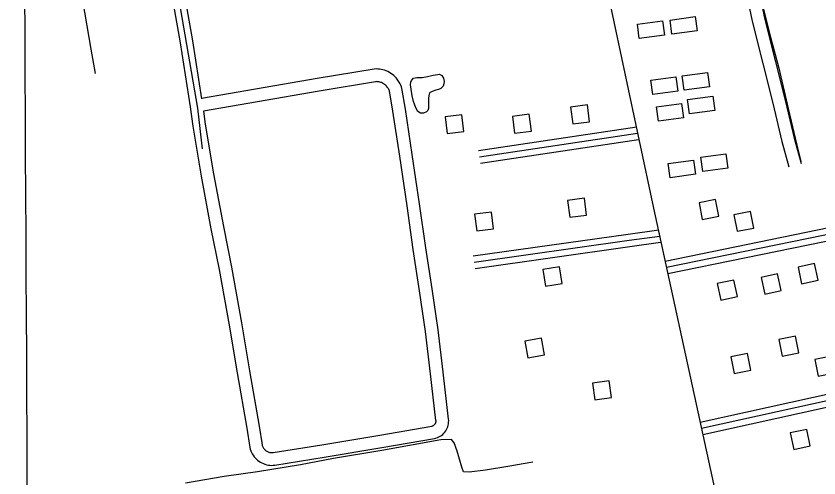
# Model space of a CAD drawing. Extents: x 3445503 to 3483459, y 540493 to 566012.
# Drawn here: x 3465384 to 3467285, y 558929 to 560022 of the extents above; entities that cross this region are included whole.
import ezdxf

# ---------------------------------------------------------------- set-up
doc = ezdxf.new("R2010")
doc.units = 0
for name, color, linetype in [('V-BLDG-OTLN', 7, 'Continuous'), ('V-GRID-MAJR', 7, 'Continuous'), ('V-ROAD-CNTR', 7, 'Continuous'), ('V-TOPO-SHOR', 7, 'Continuous')]:
    doc.layers.add(name, color=color, linetype=linetype)

msp = doc.modelspace()

# ---------------------------------------------------------------- linework, layer by layer
at = {"layer": 'V-BLDG-OTLN'}
for points in [[(3466931.948098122, 560012.7159482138), (3466991.440979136, 560020.814932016), (3466996.0489699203, 559986.9629997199), (3466936.5560889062, 559978.8650159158)], [(3466854.630252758, 560002.5729685), (3466914.123133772, 560010.671952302), (3466918.731124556, 559976.8200200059), (3466859.2382435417, 559968.722036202)], [(3466961.00904, 559880.5552125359), (3467020.501921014, 559888.6541963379), (3467025.109911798, 559854.802264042), (3466965.617030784, 559846.7042802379)], [(3466886.5861888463, 559869.9482337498), (3466946.0790698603, 559878.047217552), (3466950.6870606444, 559844.1952852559), (3466891.1941796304, 559836.097301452)], [(3466973.668014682, 559824.225325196), (3467033.1608956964, 559832.3243089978), (3467037.7688864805, 559798.4723767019), (3466978.276005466, 559790.3743928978)], [(3466701.536558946, 559767.046439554), (3466741.2204795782, 559772.0704295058), (3466736.195489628, 559811.7533501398), (3466696.512568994, 559806.729360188)], [(3466899.770162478, 559806.8723599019), (3466959.2630434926, 559814.971343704), (3466963.871034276, 559781.119411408), (3466904.378153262, 559773.021427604)], [(3466404.4431531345, 559743.9114858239), (3466444.1270737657, 559748.935475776), (3466439.102083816, 559788.61839641), (3466399.4191631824, 559783.594406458)], [(3466564.025833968, 559744.942483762), (3466603.7097546, 559749.9664737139), (3466598.68476465, 559789.6493943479), (3466559.0018440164, 559784.6254043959)], [(3467004.9239521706, 559687.9805976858), (3467064.416833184, 559696.0795814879), (3467069.024823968, 559662.2276491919), (3467009.5319429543, 559654.1296653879)], [(3466927.876106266, 559673.2586271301), (3466987.36898728, 559681.3576109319), (3466991.976978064, 559647.5056786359), (3466932.4840970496, 559639.4076948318)], [(3466694.526572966, 559546.17888129), (3466734.210493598, 559551.2028712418), (3466729.1855036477, 559590.8857918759), (3466689.5025830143, 559585.861801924)], [(3467008.41394519, 559540.7918920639), (3467047.645866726, 559548.5918764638), (3467039.8458823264, 559587.8237979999), (3467000.6139607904, 559580.0238135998)], [(3466474.3980132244, 559513.415946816), (3466514.081933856, 559518.4399367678), (3466509.056943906, 559558.1228574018), (3466469.374023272, 559553.09886745)], [(3467090.8017804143, 559512.6369483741), (3467130.03370195, 559520.4369327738), (3467122.2337175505, 559559.6688543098), (3467083.0017960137, 559551.86886991)], [(3466676.73460855, 559389.378194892), (3466669.916622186, 559428.7921160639), (3466630.5017010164, 559421.9751296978), (3466637.31968738, 559382.5602085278)], [(3467274.18341365, 559436.1591013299), (3467235.1054918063, 559427.6191184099), (3467243.645474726, 559388.5411965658), (3467282.7233965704, 559397.0811794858)], [(3467186.831588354, 559411.7281501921), (3467147.7536665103, 559403.1881672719), (3467156.2936494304, 559364.1102454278), (3467195.371571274, 559372.650228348)], [(3467083.022795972, 559397.3151790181), (3467043.9448741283, 559388.7751960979), (3467052.484857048, 559349.6972742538), (3467091.562778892, 559358.237257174)], [(3466634.67469267, 559220.355532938), (3466627.856706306, 559259.76945411), (3466588.4417851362, 559252.9524677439), (3466595.2597715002, 559213.5375465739)], [(3467197.83856634, 559217.43453878), (3467237.030487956, 559225.432522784), (3467229.03350395, 559264.6244443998), (3467189.841582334, 559256.6274603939)], [(3467083.8347943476, 559176.437620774), (3467123.0267159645, 559184.4356047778), (3467115.0297319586, 559223.6275263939), (3467075.8378103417, 559215.630542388)], [(3467282.7613964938, 559170.0096336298), (3467321.95331811, 559178.0076176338), (3467313.9563341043, 559217.1995392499), (3467274.764412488, 559209.202555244)], [(3466787.828386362, 559158.820656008), (3466748.2024656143, 559153.3586669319), (3466753.663454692, 559113.7337461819), (3466793.28937544, 559119.19473526)], [(3467255.5224509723, 559043.9708857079), (3467216.4085292, 559035.5969024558), (3467224.781512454, 558996.4839806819), (3467263.895434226, 559004.8569639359)]]:
    msp.add_lwpolyline(points, close=True, dxfattribs=at)
at = {"layer": 'V-GRID-MAJR'}
msp.add_spline([(3465476.125, 545965.8200000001), (3465445.288, 552023.321), (3465414.434, 558084.289), (3465383.579, 564145.273), (3465383.561, 564148.724)], degree=3, dxfattribs=at)
at = {"layer": 'V-ROAD-CNTR'}
for points in [[(3466296.3143693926, 562350.3862728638), (3466303.201355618, 562329.2163152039), (3466466.5470289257, 561561.9738496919), (3466621.151719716, 560841.6842902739), (3466678.300605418, 560578.319817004), (3466722.8345163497, 560364.5352445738), (3466893.126175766, 559567.2038392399), (3467114.265733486, 558548.8968758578), (3467332.322297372, 557522.6139284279), (3467749.108463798, 555588.5317965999)], [(3465457.546, 560585.661), (3465468.552, 560504.417), (3465485.125, 560401.157), (3465503.94, 560290.033), (3465523.717, 560164.009), (3465541.048, 560058.779), (3465560.981, 559943.7220000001), (3465570.754, 559886.388)], [(3465708.1035458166, 560559.7518541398), (3465697.8285663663, 560471.21203122), (3465813.520334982, 559803.7063662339), (3465824.0263139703, 559707.5865584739)], [(3465737.768715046, 560549.7535938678), (3465729.28652398, 560523.2196870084), (3465722.3587568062, 560497.807323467), (3465720.905556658, 560492.572174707), (3465719.730489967, 560487.5952102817), (3465718.746854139, 560482.5792060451), (3465717.9625459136, 560477.5269688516), (3465717.3713554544, 560472.4398558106), (3465716.978073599, 560467.3325791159), (3465716.783200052, 560462.2128828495), (3465716.7867946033, 560457.0852562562), (3465716.9871927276, 560451.9575804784), (3465717.3859797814, 560446.8461004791), (3465717.9641316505, 560441.9083003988), (3465736.717251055, 560336.62108145), (3465754.5389071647, 560240.1085571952), (3465770.3520882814, 560140.9629933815), (3465785.902506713, 560052.9241930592), (3465801.4807664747, 559963.4631341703), (3465822.9787936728, 559826.0555984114)], [(3467146.360452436, 560100.352688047), (3467144.5608982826, 560093.4881165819), (3467143.9684742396, 560090.4768834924), (3467143.563221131, 560087.4336475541), (3467143.3473813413, 560084.368876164), (3467143.320565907, 560081.3065535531), (3467143.4869611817, 560078.2439603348), (3467143.822053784, 560075.3575119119), (3467155.6866534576, 560016.7635680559), (3467181.5031135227, 559913.9970539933), (3467204.475182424, 559822.9446541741), (3467225.837505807, 559732.9273480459), (3467242.121436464, 559673.1611691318)], [(3467113.6209770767, 560089.3088252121), (3467113.356618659, 560085.555123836), (3467113.3134340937, 560080.623446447), (3467113.581038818, 560075.6980396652), (3467114.167946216, 560070.6424880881), (3467126.4213465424, 560010.1284319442), (3467152.4108864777, 559906.6729460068), (3467175.3348175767, 559815.8113458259), (3467196.762494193, 559725.5186519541), (3467213.1765635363, 559665.2748308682)], [(3465756.353493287, 560047.7418069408), (3465771.8812335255, 559958.5708658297), (3465795.535490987, 559807.381493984), (3465801.9184650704, 559761.7528974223), (3465821.8162221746, 559643.5116215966), (3465845.117186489, 559518.7162922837), (3465864.0786516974, 559422.35758272), (3465887.984463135, 559290.5246364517), (3465907.1087159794, 559177.764211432), (3465929.8674293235, 559047.0714210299), (3465936.7642913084, 559000.9226878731), (3465937.9144464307, 558996.7597904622), (3465939.245444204, 558993.0269089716), (3465940.8450384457, 558989.4060469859), (3465942.7009616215, 558985.913762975), (3465944.8100346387, 558982.5599911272), (3465947.1584422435, 558979.370693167), (3465949.7276928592, 558976.3667948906), (3465952.5123446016, 558973.5503264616), (3465955.49538322, 558970.9500121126), (3465958.6546243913, 558968.571256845), (3465961.988839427, 558966.4273385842), (3465965.4620391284, 558964.535376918), (3465969.0648749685, 558962.9003605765), (3465972.781666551, 558961.5295602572), (3465976.5891161, 558960.4357838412), (3465980.4623140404, 558959.6235725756), (3465984.3798555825, 558959.0948839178), (3465988.3277626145, 558958.8516806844), (3465992.28543696, 558958.8972823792), (3465996.248763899, 558959.2319571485), (3466112.772068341, 558978.0233150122), (3466249.9647840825, 559000.7361544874), (3466374.2999188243, 559022.5449483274), (3466377.69937342, 559023.3695537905), (3466381.179559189, 559024.5462623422), (3466384.5362193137, 559026.0204501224), (3466387.7492562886, 559027.7802296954), (3466390.80187789, 559029.8163501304), (3466393.6658801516, 559032.1153557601), (3466396.3103739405, 559034.6493380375), (3466398.7320712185, 559037.4109773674), (3466400.8936470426, 559040.3683494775), (3466402.797720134, 559043.5074970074), (3466404.416825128, 559046.811346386), (3466405.7334744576, 559050.2194186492), (3466406.7563506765, 559053.7449112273), (3466407.461855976, 559057.3504803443), (3466407.8514129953, 559060.9951758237), (3466407.918443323, 559064.6662554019), (3466407.6870797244, 559068.0181712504), (3466394.7384378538, 559179.1561657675), (3466382.8278983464, 559279.593396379), (3466368.5136112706, 559376.1566948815), (3466353.860082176, 559473.6339538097), (3466338.9074072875, 559577.3699478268), (3466321.783681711, 559694.4979514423), (3466305.669263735, 559801.5881607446), (3466297.984219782, 559846.4290651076), (3466297.0662111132, 559850.3941364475), (3466295.870291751, 559854.3463276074), (3466294.417689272, 559858.2107238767), (3466292.7127724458, 559861.9689021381), (3466290.765790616, 559865.6089688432), (3466288.578686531, 559869.1141290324), (3466286.167935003, 559872.4652446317), (3466283.538449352, 559875.6530186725), (3466280.7096791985, 559878.6525924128), (3466277.690157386, 559881.4644152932), (3466274.4858415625, 559884.0721199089), (3466271.116737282, 559886.4633943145), (3466267.5956975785, 559888.6263375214), (3466263.9454391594, 559890.5480796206), (3466260.1786302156, 559892.2271803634), (3466256.302814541, 559893.6564285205), (3466252.3400438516, 559894.826439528), (3466248.3086101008, 559895.7322613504), (3466244.236331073, 559896.3671583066), (3466240.1216988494, 559896.7367911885), (3466235.9899751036, 559896.8303048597), (3466231.448097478, 559896.6347839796), (3466096.1448371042, 559874.1298962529), (3465950.383698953, 559848.8104451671), (3465822.7447862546, 559826.9205610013)], [(3465827.33311471, 559796.6193873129), (3465831.57153493, 559766.3211025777), (3465851.355777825, 559648.7543784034), (3465874.580813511, 559524.3657077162), (3465893.557348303, 559427.93041728), (3465917.5335368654, 559295.7093635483), (3465936.675284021, 559182.845788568), (3465959.484570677, 559051.8625789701), (3465966.165708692, 559007.1573121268), (3465966.539553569, 559005.8042095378), (3465967.132555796, 559004.1410910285), (3465967.8469615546, 559002.5239530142), (3465968.679038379, 559000.9582370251), (3465969.619965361, 558999.4620088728), (3465970.6675577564, 558998.0393068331), (3465971.822307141, 558996.6892051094), (3465973.0636553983, 558995.4336735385), (3465974.3986167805, 558994.2699878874), (3465975.813375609, 558993.204743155), (3465977.2971605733, 558992.2506614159), (3465978.8539608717, 558991.4026230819), (3465980.4691250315, 558990.6696394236), (3465982.1263334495, 558990.0584397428), (3465983.8188838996, 558989.5722161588), (3465985.55368596, 558989.2084274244), (3465987.312144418, 558988.9711160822), (3465989.078237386, 558988.8623193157), (3465990.84856304, 558988.8827176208), (3465992.5932361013, 558989.0300428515), (3466107.9339316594, 559007.6306849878), (3466244.923215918, 559030.3098455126), (3466368.1660811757, 559051.9270516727), (3466369.3426265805, 559052.2124462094), (3466370.3224408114, 559052.5437376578), (3466371.2737806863, 559052.9615498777), (3466372.1907437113, 559053.4637703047), (3466373.0541221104, 559054.0396498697), (3466373.860119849, 559054.6866442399), (3466374.6136260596, 559055.4086619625), (3466375.2979287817, 559056.1890226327), (3466375.9123529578, 559057.0296505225), (3466376.4502798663, 559057.9165029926), (3466376.9031748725, 559058.840653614), (3466377.282525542, 559059.8225813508), (3466377.5716493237, 559060.8190887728), (3466377.7701440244, 559061.8335196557), (3466377.8805870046, 559062.8668241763), (3466377.899556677, 559063.9057445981), (3466377.8069202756, 559065.2478287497), (3466364.9435621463, 559175.6538342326), (3466353.088101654, 559275.626603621), (3466338.8423887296, 559371.7273051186), (3466324.179917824, 559469.2640461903), (3466309.2185927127, 559573.0600521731), (3466292.108318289, 559690.0960485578), (3466276.0487362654, 559796.8218392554), (3466268.561780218, 559840.5069348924), (3466268.063788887, 559842.6578635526), (3466267.441708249, 559844.7136723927), (3466266.686310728, 559846.7232761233), (3466265.7972275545, 559848.683097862), (3466264.784209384, 559850.5770311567), (3466263.649313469, 559852.3958709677), (3466262.3940649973, 559854.1407553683), (3466261.029550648, 559855.7949813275), (3466259.5523208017, 559857.3614075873), (3466257.977842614, 559858.8275847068), (3466256.3161584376, 559860.1798800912), (3466254.565262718, 559861.4226056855), (3466252.7403024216, 559862.5436624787), (3466250.8365608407, 559863.5459203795), (3466248.8693697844, 559864.4228196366), (3466246.8551854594, 559865.1655714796), (3466244.7959561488, 559865.7735604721), (3466242.7033898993, 559866.2437386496), (3466240.5796689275, 559866.5748416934), (3466238.4383011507, 559866.7672088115), (3466236.2960248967, 559866.8156951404), (3466234.5659025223, 559866.7412160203), (3466101.1731628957, 559844.5541037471), (3465955.4863010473, 559819.247554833), (3465827.0527663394, 559797.2213941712)], [(3466853.072255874, 559759.1314553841), (3466478.6040048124, 559702.8005680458)], [(3466855.303251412, 559744.29848505), (3466480.83500035, 559687.9675977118)], [(3466857.5342469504, 559729.4655147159), (3466483.065995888, 559673.134627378)], [(3467009.4239431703, 559031.8749099), (3468053.8328543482, 559261.7794500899), (3467943.3060754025, 559651.956669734), (3467477.04300793, 559555.316863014), (3466920.62412077, 559441.425090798)], [(3467006.19894962, 559046.5238806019), (3468035.06189189, 559273.0064276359), (3467932.679096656, 559634.4357047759), (3467480.0690018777, 559540.6248923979), (3466923.6321147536, 559426.730120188)], [(3467002.97395607, 559061.1728513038), (3468016.290929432, 559284.2334051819), (3467922.0521179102, 559616.9147398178), (3467483.094995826, 559525.932921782), (3466926.640108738, 559412.0351495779)], [(3466905.4971510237, 559515.584942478), (3466832.9652960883, 559505.505962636), (3466466.1330297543, 559453.953065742)], [(3466907.562146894, 559500.7279721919), (3466835.041291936, 559490.6499923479), (3466468.221025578, 559439.0990954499)], [(3466909.627142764, 559485.8710019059), (3466837.1172877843, 559475.7940220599), (3466470.3090214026, 559424.2451251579)]]:
    msp.add_lwpolyline(points, dxfattribs=at)
at = {"layer": 'V-TOPO-SHOR'}
for points in [[(3467307.548, 560129.893), (3467260.208, 560116.139), (3467191.346, 560095.675), (3467146.7430000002, 560082.662), (3467143.974, 560079.584), (3467144.677, 560074.118), (3467155.347, 560029.16), (3467169.742, 559972.072), (3467189.364, 559898.5430000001), (3467211.794, 559803.158), (3467232.403, 559716.759), (3467241.596, 559677.666)], [(3466324.2090000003, 559819.566), (3466321.217, 559833.421), (3466319.3140000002, 559849.385), (3466317.33, 559859.328), (3466318.12, 559865.339), (3466319.603, 559869.92), (3466324.983, 559874.805), (3466332.09, 559876.476), (3466344.847, 559877.004), (3466357.982, 559879.3), (3466371.477, 559881.944), (3466382.128, 559883.92), (3466386.382, 559884.213), (3466391.305, 559881.666), (3466395.819, 559875.229), (3466397.4760000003, 559867.059), (3466396.694, 559861.759), (3466394.488, 559856.123), (3466389.1040000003, 559850.886), (3466384.113, 559848.478), (3466377.7090000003, 559846.442), (3466369.171, 559843.728), (3466362.748, 559840.275), (3466360.893, 559834.283), (3466360.44, 559827.205), (3466360.276, 559815.519), (3466360.1720000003, 559808.085), (3466360.106, 559803.481), (3466358.271, 559798.904), (3466355.39, 559795.402), (3466348.619, 559792.309), (3466341.183, 559792.414), (3466334.863, 559796.397), (3466330.019, 559804.612), (3466326.951, 559813.154), (3466324.2090000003, 559819.566)], [(3466607.222, 558966.699), (3466547.605, 558956.324), (3466495.3170000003, 558947.306), (3466456.739, 558942.486), (3466443.105, 558943.651), (3466438.87, 558954.436), (3466427.705, 558992.6140000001), (3466420.668, 559012.214), (3466414.4420000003, 559020.101), (3466389.565, 559018.987), (3466249.7970000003, 558994.134), (3466134.9760000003, 558975.268), (3466056.769, 558960.276), (3465955.1410000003, 558943.665), (3465876.006, 558932.098), (3465784.626, 558916.318)]]:
    msp.add_lwpolyline(points, dxfattribs=at)

doc.saveas('drawing.dxf')
